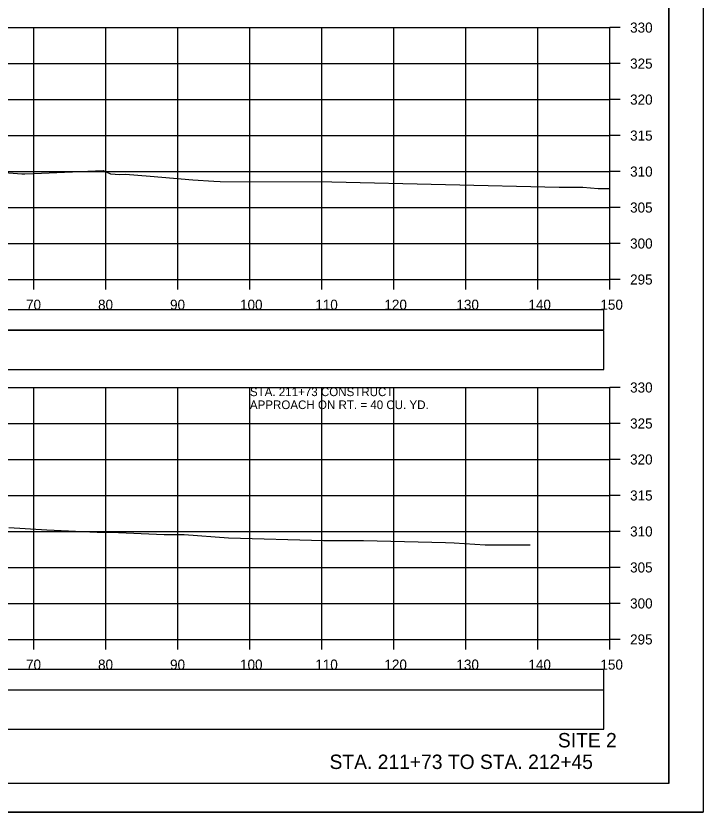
# Model space of a CAD drawing. Extents: x 1368122 to 1710785, y 373130 to 557566.
# Drawn here: x 1370089.7 to 1370185.2, y 375477 to 375587.6 of the extents above; entities that cross this region are included whole.
import ezdxf

# ---------------------------------------------------------------- set-up
doc = ezdxf.new("R2010")
doc.units = 0
for name, color, linetype in [('R_Axis', 7, 'Continuous'), ('R_Axis Annot', 7, 'Continuous'), ('R_Border', 7, 'Continuous'), ('R_Draft', 7, 'Continuous'), ('R_Exist Surface', 7, 'Continuous'), ('R_Grid', 7, 'Continuous'), ('R_No Plot', 7, 'Continuous'), ('R_Water Annot', 7, 'Continuous')]:
    doc.layers.add(name, color=color, linetype=linetype)

msp = doc.modelspace()

# ---------------------------------------------------------------- linework, layer by layer
for points in [[(1369873.09, 375544.02), (1370171.39, 375544.02), (1370171.39, 375546.84), (1369873.09, 375546.84)], [(1369873.09, 375538.55), (1370171.39, 375538.55), (1370171.39, 375543.96), (1369873.09, 375543.96)], [(1369873.09, 375494.02), (1370171.39, 375494.02), (1370171.39, 375496.84), (1369873.09, 375496.84)], [(1369873.09, 375488.55), (1370171.39, 375488.55), (1370171.39, 375493.96), (1369873.09, 375493.96)]]:
    msp.add_lwpolyline(points, close=True)
at = {"layer": 'R_Axis'}
for p, q in [((1370172.24, 375551.03), (1370172.24, 375586.03)), ((1370173.64, 375586.03), (1370172.24, 375586.03)), ((1370173.64, 375581.03), (1370172.24, 375581.03)), ((1370173.64, 375576.03), (1370172.24, 375576.03)), ((1370173.64, 375571.03), (1370172.24, 375571.03)), ((1370173.64, 375566.03), (1370172.24, 375566.03)), ((1370173.64, 375561.03), (1370172.24, 375561.03)), ((1370173.64, 375556.03), (1370172.24, 375556.03)), ((1369872.24, 375551.03), (1370172.24, 375551.03)), ((1370092.24, 375549.63), (1370092.24, 375551.03)), ((1370102.24, 375549.63), (1370102.24, 375551.03)), ((1370112.24, 375549.63), (1370112.24, 375551.03)), ((1370122.24, 375549.63), (1370122.24, 375551.03)), ((1370132.24, 375549.63), (1370132.24, 375551.03)), ((1370142.24, 375549.63), (1370142.24, 375551.03)), ((1370152.24, 375549.63), (1370152.24, 375551.03)), ((1370162.24, 375549.63), (1370162.24, 375551.03)), ((1370172.24, 375549.63), (1370172.24, 375551.03)), ((1370173.64, 375551.03), (1370172.24, 375551.03)), ((1370172.24, 375501.03), (1370172.24, 375536.03)), ((1370173.64, 375536.03), (1370172.24, 375536.03)), ((1370173.64, 375531.03), (1370172.24, 375531.03)), ((1370173.64, 375526.03), (1370172.24, 375526.03)), ((1370173.64, 375521.03), (1370172.24, 375521.03)), ((1370173.64, 375516.03), (1370172.24, 375516.03)), ((1370173.64, 375511.03), (1370172.24, 375511.03)), ((1370173.64, 375506.03), (1370172.24, 375506.03)), ((1369872.24, 375501.03), (1370172.24, 375501.03)), ((1370092.24, 375499.63), (1370092.24, 375501.03)), ((1370102.24, 375499.63), (1370102.24, 375501.03)), ((1370112.24, 375499.63), (1370112.24, 375501.03)), ((1370122.24, 375499.63), (1370122.24, 375501.03)), ((1370132.24, 375499.63), (1370132.24, 375501.03)), ((1370142.24, 375499.63), (1370142.24, 375501.03)), ((1370152.24, 375499.63), (1370152.24, 375501.03)), ((1370162.24, 375499.63), (1370162.24, 375501.03)), ((1370172.24, 375499.63), (1370172.24, 375501.03)), ((1370173.64, 375501.03), (1370172.24, 375501.03))]:
    msp.add_line(p, q, dxfattribs=at)
at = {"layer": 'R_Border'}
for q in [(1370180.42, 375686.49), (1369864.24, 375481.03)]:
    msp.add_line((1370180.42, 375481.03), q, dxfattribs=at)
at = {"layer": 'R_Exist Surface'}
for points in [[(1370075.62, 375566.86), (1370090.56, 375565.73), (1370090.97, 375565.71), (1370092.23, 375565.78), (1370101.86, 375566.18), (1370102.89, 375565.73), (1370104.19, 375565.64), (1370104.96, 375565.65), (1370108.38, 375565.4), (1370114.31, 375564.9), (1370117.25, 375564.69), (1370118.13, 375564.67), (1370133.61, 375564.61), (1370165.17, 375563.86), (1370168.46, 375563.84), (1370170.62, 375563.68), (1370172.24, 375563.68)], [(1370088.77, 375516.56), (1370094.06, 375516.26), (1370101.02, 375515.94), (1370102.91, 375515.95), (1370110.33, 375515.62), (1370113.09, 375515.59), (1370119.25, 375515.16), (1370132.47, 375514.77), (1370138, 375514.75), (1370149.42, 375514.48), (1370150.62, 375514.47), (1370154.93, 375514.16), (1370161.16, 375514.18)]]:
    msp.add_lwpolyline(points, dxfattribs=at)
at = {"layer": 'R_Grid'}
for p, q in [((1369872.24, 375586.03), (1370172.24, 375586.03)), ((1370092.24, 375551.03), (1370092.24, 375586.03)), ((1370102.24, 375551.03), (1370102.24, 375586.03)), ((1370112.24, 375551.03), (1370112.24, 375586.03)), ((1370122.24, 375551.03), (1370122.24, 375586.03)), ((1370132.24, 375551.03), (1370132.24, 375586.03)), ((1370142.24, 375551.03), (1370142.24, 375586.03)), ((1370152.24, 375551.03), (1370152.24, 375586.03)), ((1370162.24, 375551.03), (1370162.24, 375586.03)), ((1370172.24, 375551.03), (1370172.24, 375586.03)), ((1369872.24, 375581.03), (1370172.24, 375581.03)), ((1369872.24, 375576.03), (1370172.24, 375576.03)), ((1369872.24, 375571.03), (1370172.24, 375571.03)), ((1369872.24, 375566.03), (1370172.24, 375566.03)), ((1369872.24, 375561.03), (1370172.24, 375561.03)), ((1369872.24, 375556.03), (1370172.24, 375556.03)), ((1369872.24, 375551.03), (1370172.24, 375551.03)), ((1369872.24, 375536.03), (1370172.24, 375536.03)), ((1370092.24, 375501.03), (1370092.24, 375536.03)), ((1370102.24, 375501.03), (1370102.24, 375536.03)), ((1370112.24, 375501.03), (1370112.24, 375536.03)), ((1370122.24, 375501.03), (1370122.24, 375536.03)), ((1370132.24, 375501.03), (1370132.24, 375536.03)), ((1370142.24, 375501.03), (1370142.24, 375536.03)), ((1370152.24, 375501.03), (1370152.24, 375536.03)), ((1370162.24, 375501.03), (1370162.24, 375536.03)), ((1370172.24, 375501.03), (1370172.24, 375536.03)), ((1369872.24, 375531.03), (1370172.24, 375531.03)), ((1369872.24, 375526.03), (1370172.24, 375526.03)), ((1369872.24, 375521.03), (1370172.24, 375521.03)), ((1369872.24, 375516.03), (1370172.24, 375516.03)), ((1369872.24, 375511.03), (1370172.24, 375511.03)), ((1369872.24, 375506.03), (1370172.24, 375506.03)), ((1369872.24, 375501.03), (1370172.24, 375501.03))]:
    msp.add_line(p, q, dxfattribs=at)
at = {"layer": 'R_No Plot'}
msp.add_line((1369851.84, 375477.05), (1370185.17, 375477.05), dxfattribs=at)
for points in [[(1369851.83, 375690.38), (1370185.17, 375690.38), (1370185.17, 375477.04), (1369851.83, 375477.04)], [(1370098.16, 375686.49), (1370117.78, 375686.49), (1370117.78, 375676.61), (1370133.89, 375676.61), (1370157.09, 375676.61), (1370157.21, 375648.45), (1370180.42, 375648.45), (1370180.42, 375481.03), (1369864.24, 375481.03), (1369864.24, 375686.49)]]:
    msp.add_lwpolyline(points, close=True, dxfattribs=at)

# ---------------------------------------------------------------- texts
at = {"layer": 'R_Axis Annot'}
for s, p in [('330', (1370175.04, 375585.33)), ('325', (1370175.04, 375580.33)), ('320', (1370175.04, 375575.33)), ('315', (1370175.04, 375570.33)), ('310', (1370175.04, 375565.33)), ('305', (1370175.04, 375560.33)), ('300', (1370175.04, 375555.33)), ('295', (1370175.04, 375550.33)), ('70', (1370091.15, 375546.83)), ('80', (1370101.15, 375546.83)), ('90', (1370111.15, 375546.83)), ('100', (1370120.87, 375546.83)), ('110', (1370131.32, 375546.83)), ('120', (1370140.92, 375546.83)), ('130', (1370150.92, 375546.83)), ('140', (1370160.92, 375546.83)), ('150', (1370170.92, 375546.83)), ('330', (1370175.04, 375535.33)), ('325', (1370175.04, 375530.33)), ('320', (1370175.04, 375525.33)), ('315', (1370175.04, 375520.33)), ('310', (1370175.04, 375515.33)), ('305', (1370175.04, 375510.33)), ('300', (1370175.04, 375505.33)), ('295', (1370175.04, 375500.33)), ('70', (1370091.15, 375496.83)), ('80', (1370101.15, 375496.83)), ('90', (1370111.15, 375496.83)), ('100', (1370120.87, 375496.83)), ('110', (1370131.32, 375496.83)), ('120', (1370140.92, 375496.83)), ('130', (1370150.92, 375496.83)), ('140', (1370160.92, 375496.83)), ('150', (1370170.92, 375496.83))]:
    msp.add_text(s, height=1.4, dxfattribs=at).set_placement(p)
at = {"layer": 'R_Draft'}
for s, p in [('SITE 2', (1370165.01, 375486.03)), ('STA. 211+73 TO STA. 212+45', (1370133.3, 375483.03))]:
    msp.add_text(s, height=2, dxfattribs=at).set_placement(p)
at = {"layer": 'R_Water Annot'}
for s, p in [('STA. 211+73 CONSTRUCT', (1370122.24, 375534.83)), ('APPROACH ON RT. = 40 CU. YD.', (1370122.24, 375533.03))]:
    msp.add_text(s, height=1.2, dxfattribs=at).set_placement(p)

doc.saveas('drawing.dxf')
